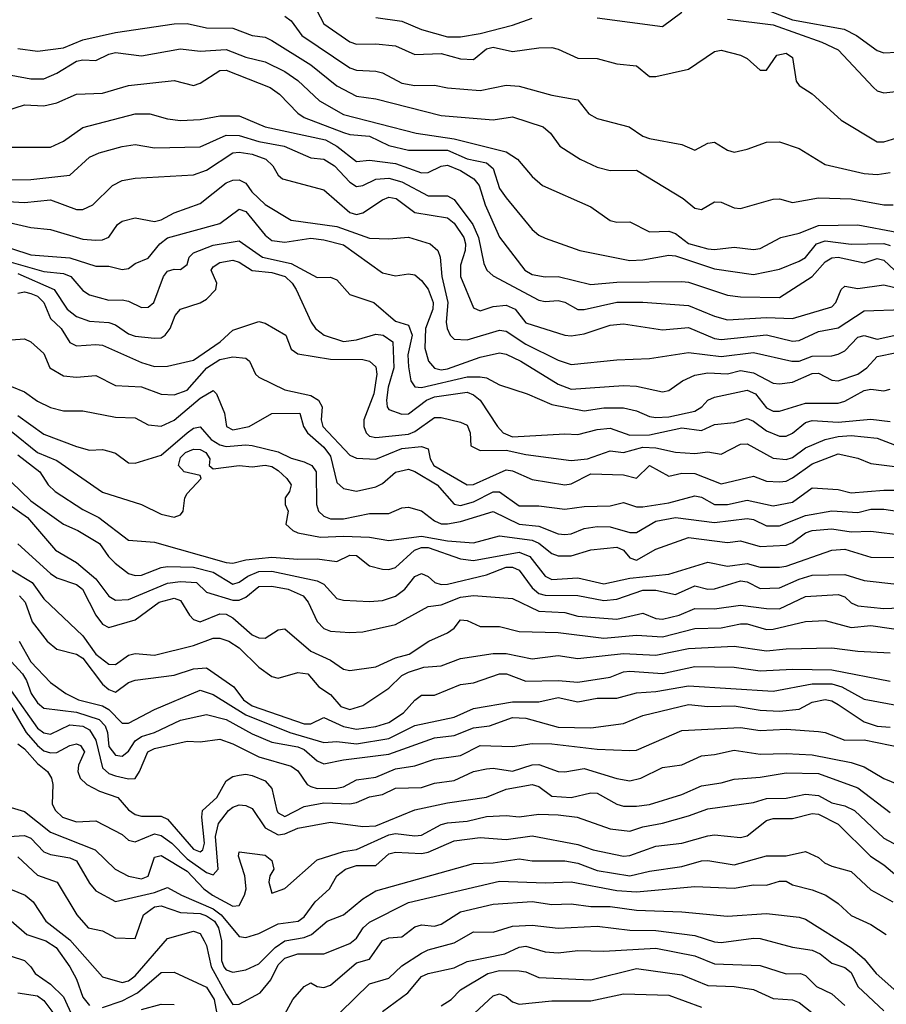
# Model space of a CAD drawing. Header units: metres. Extents: x -46681 to -43747, y -240911 to -237677.
# Tile 350 of 656: x -44454 to -44387, y -240508 to -240433. Entities that reach past the tile are written whole.
import ezdxf

# ---------------------------------------------------------------- set-up
doc = ezdxf.new("R2010")
doc.units = ezdxf.units.M
doc.layers.add('CONTOUR_INDEX', color=1, linetype='Continuous')
doc.layers.add('CONTOUR_INTER', color=3, linetype='Continuous')

msp = doc.modelspace()

# ---------------------------------------------------------------- linework, layer by layer
at = {"layer": 'CONTOUR_INDEX'}
for points, elevation in [([(-44433.595, -240432.523), (-44433.095, -240432.891), (-44432.294, -240434.02), (-44428.595, -240436.501), (-44428.095, -240436.687), (-44426.595, -240436.751), (-44426.095, -240436.886), (-44424.595, -240437.675), (-44423.595, -240437.858), (-44422.095, -240437.839), (-44421.095, -240438.036), (-44418.595, -240438.242), (-44416.595, -240437.829), (-44415.595, -240437.904), (-44413.095, -240438.597), (-44411.095, -240438.958), (-44410.238, -240440.02), (-44409.595, -240440.379), (-44407.138, -240441.02), (-44406.095, -240441.734), (-44405.595, -240441.911), (-44403.095, -240442.389), (-44402.095, -240442.825), (-44401.095, -240442.274), (-44400.595, -240442.216), (-44399.595, -240442.814), (-44399.095, -240442.963), (-44398.095, -240442.751), (-44396.595, -240442.208), (-44395.595, -240442.172), (-44394.095, -240442.686), (-44392.095, -240443.923), (-44389.095, -240444.621), (-44388.095, -240444.685), (-44387.095, -240444.535)], 80), ([(-44454.595, -240445.092), (-44453.095, -240445.06), (-44450.095, -240444.738), (-44448.595, -240443.366), (-44447.847, -240443.02), (-44446.095, -240442.541), (-44445.095, -240442.395), (-44443.595, -240442.628), (-44440.095, -240442.551), (-44438.095, -240441.671), (-44437.095, -240441.696), (-44435.595, -240442.162), (-44433.651, -240442.52), (-44431.595, -240443.396), (-44430.595, -240443.498), (-44429.77, -240444.02), (-44428.595, -240445.284), (-44428.095, -240445.615), (-44427.595, -240445.543), (-44426.595, -240445.053), (-44425.595, -240444.963), (-44424.595, -240445.252), (-44422.595, -240446.321), (-44421.095, -240446.331), (-44420.595, -240446.613), (-44419.165, -240448.52), (-44418.709, -240449.52), (-44418.32, -240451.52), (-44418.073, -240452.02), (-44417.595, -240452.477), (-44414.095, -240454.329), (-44413.595, -240454.433), (-44412.595, -240454.361), (-44412.095, -240454.49), (-44411.095, -240455.044), (-44410.595, -240455.059), (-44408.095, -240454.479), (-44406.095, -240454.488), (-44402.595, -240454.755), (-44400.595, -240455.568), (-44399.595, -240455.837), (-44396.595, -240455.659), (-44394.595, -240455.746), (-44391.595, -240454.841), (-44391.273, -240454.52), (-44390.864, -240453.52), (-44390.595, -240453.266), (-44389.595, -240453.427), (-44387.595, -240453.165), (-44386.095, -240453.504)], 85), ([(-44454.095, -240452.282), (-44451.315, -240453.52), (-44450.317, -240455.02), (-44449.595, -240455.585), (-44448.595, -240455.936), (-44447.095, -240456.041), (-44446.595, -240456.231), (-44445.595, -240456.924), (-44445.095, -240457.093), (-44443.595, -240457.257), (-44443.095, -240457.219), (-44442.774, -240457.02), (-44442.402, -240456.52), (-44442.017, -240455.52), (-44441.595, -240455.02), (-44440.095, -240454.534), (-44439.595, -240454.252), (-44438.883, -240453.52), (-44438.801, -240453.02), (-44439.255, -240452.02), (-44439.095, -240451.765), (-44438.595, -240451.431), (-44437.595, -240451.272), (-44437.095, -240451.421), (-44436.095, -240452.066), (-44434.595, -240452.217), (-44433.555, -240452.52), (-44433.034, -240453.02), (-44432.724, -240453.52), (-44431.572, -240456.02), (-44431.233, -240456.52), (-44430.565, -240457.02), (-44429.095, -240457.513), (-44428.095, -240457.381), (-44426.595, -240456.947), (-44426.033, -240457.02), (-44425.294, -240457.52), (-44425.224, -240459.52), (-44425.653, -240461.02), (-44425.772, -240462.02), (-44425.743, -240462.52), (-44425.595, -240462.718), (-44424.595, -240463.076), (-44424.095, -240463.049), (-44422.707, -240462.02), (-44422.095, -240461.761), (-44419.595, -240461.39), (-44419.095, -240461.595), (-44418.578, -240462.02), (-44417.27, -240464.02), (-44416.817, -240464.52), (-44416.095, -240464.822), (-44412.095, -240464.584), (-44411.095, -240464.638), (-44409.595, -240464.267), (-44408.595, -240464.156), (-44407.095, -240464.689), (-44405.595, -240464.664), (-44403.095, -240464.13), (-44401.595, -240464.34), (-44400.595, -240463.874), (-44399.095, -240463.734), (-44398.095, -240463.42), (-44397.595, -240463.632), (-44396.595, -240464.377), (-44395.595, -240464.77), (-44395.095, -240464.769), (-44394.595, -240464.538), (-44393.595, -240463.713), (-44393.095, -240463.575), (-44391.095, -240463.693), (-44388.595, -240463.474), (-44387.095, -240463.645)], 90), ([(-44454.595, -240464.388), (-44452.595, -240466.019), (-44451.095, -240466.631), (-44447.595, -240469.077), (-44444.595, -240470.021), (-44443.095, -240470.771), (-44442.095, -240470.991), (-44441.595, -240470.822), (-44441.398, -240470.52), (-44441.268, -240469.52), (-44441.095, -240469.184), (-44440.018, -240468.02), (-44440.095, -240467.79), (-44441.315, -240467.52), (-44441.751, -240467.02), (-44441.595, -240466.416), (-44441.217, -240466.02), (-44440.595, -240465.763), (-44440.095, -240465.791), (-44439.65, -240466.02), (-44439.351, -240466.52), (-44439.412, -240467.02), (-44439.095, -240467.28), (-44437.095, -240467.021), (-44436.095, -240467.121), (-44435.095, -240466.992), (-44434.595, -240467.107), (-44434.095, -240467.406), (-44433.429, -240468.02), (-44433.109, -240468.52), (-44433.226, -240469.02), (-44433.556, -240469.52), (-44433.556, -240470.02), (-44433.339, -240470.52), (-44433.506, -240471.52), (-44432.981, -240472.02), (-44432.595, -240472.205), (-44430.847, -240472.52), (-44429.095, -240472.445), (-44427.095, -240472.531), (-44425.595, -240472.783), (-44423.095, -240472.452), (-44421.095, -240472.806), (-44419.095, -240472.956), (-44417.095, -240472.427), (-44414.595, -240472.758), (-44414.095, -240472.989), (-44413.095, -240473.771), (-44412.595, -240473.952), (-44411.595, -240473.959), (-44410.095, -240473.507), (-44408.095, -240473.284), (-44407.595, -240473.517), (-44407.095, -240474.115), (-44406.595, -240474.29), (-44405.095, -240473.441), (-44402.595, -240472.556), (-44399.595, -240472.939), (-44398.595, -240472.821), (-44397.095, -240473.246), (-44395.095, -240473.137), (-44394.595, -240472.928), (-44393.595, -240472.188), (-44393.095, -240472.026), (-44391.595, -240471.877), (-44390.095, -240472.109), (-44388.595, -240472.065), (-44386.095, -240472.363)], 95), ([(-44454.595, -240475.034), (-44452.993, -240476.02), (-44452.095, -240477.272), (-44449.095, -240480.102), (-44448.095, -240481.517), (-44447.095, -240482.275), (-44446.595, -240482.304), (-44445.595, -240481.598), (-44445.095, -240481.469), (-44443.595, -240481.586), (-44440.595, -240480.852), (-44439.095, -240480.282), (-44438.595, -240480.28), (-44437.899, -240480.52), (-44437.102, -240481.02), (-44435.595, -240482.518), (-44434.595, -240483.223), (-44434.095, -240483.344), (-44432.595, -240482.927), (-44431.82, -240483.02), (-44430.972, -240484.02), (-44430.095, -240484.613), (-44429.285, -240485.52), (-44428.595, -240485.755), (-44427.595, -240485.452), (-44425.595, -240484.119), (-44424.595, -240483.145), (-44424.095, -240482.905), (-44422.929, -240482.52), (-44421.595, -240482.398), (-44420.095, -240481.833), (-44417.595, -240481.447), (-44416.595, -240481.453), (-44414.595, -240481.868), (-44412.595, -240481.623), (-44411.095, -240481.843), (-44407.595, -240481.461), (-44405.095, -240481.583), (-44402.595, -240481.082), (-44399.095, -240480.893), (-44396.595, -240481.254), (-44395.095, -240481.094), (-44391.595, -240481.036), (-44389.595, -240481.288), (-44387.095, -240481.417)], 100), ([(-44454.643, -240485.52), (-44453.451, -240487.52), (-44452.595, -240488.525), (-44452.095, -240488.925), (-44451.595, -240489.078), (-44451.095, -240489.052), (-44450.091, -240488.52), (-44449.595, -240488.397), (-44449.291, -240488.52), (-44448.977, -240489.02), (-44449.432, -240490.02), (-44449.487, -240490.52), (-44449.306, -240491.02), (-44448.803, -240491.52), (-44447.824, -240492.02), (-44446.416, -240492.52), (-44445.595, -240493.453), (-44445.095, -240493.816), (-44444.595, -240493.942), (-44443.095, -240493.939), (-44442.595, -240494.168), (-44440.595, -240496.474), (-44440.095, -240496.685), (-44439.891, -240496.52), (-44439.756, -240496.02), (-44439.968, -240494.02), (-44439.92, -240493.52), (-44438.81, -240492.52), (-44438.095, -240491.228), (-44437.595, -240490.902), (-44437.095, -240490.79), (-44436.595, -240490.728), (-44436.095, -240490.836), (-44435.095, -240491.223), (-44434.595, -240491.829), (-44434.199, -240493.52), (-44434.095, -240493.703), (-44433.595, -240493.965), (-44432.095, -240493.213), (-44430.595, -240492.936), (-44428.595, -240492.998), (-44428.095, -240492.9), (-44427.095, -240492.451), (-44426.095, -240492.285), (-44425.095, -240491.795), (-44423.095, -240491.747), (-44422.095, -240491.413), (-44420.595, -240491.214), (-44419.095, -240490.52), (-44418.095, -240490.314), (-44417.595, -240490.271), (-44416.095, -240490.498), (-44414.595, -240489.996), (-44414.095, -240489.972), (-44412.595, -240490.507), (-44412.095, -240490.546), (-44410.595, -240490.281), (-44408.095, -240491.066), (-44407.095, -240491.225), (-44406.247, -240491.02), (-44404.595, -240490.218), (-44403.095, -240490.009), (-44401.595, -240489.316), (-44400.595, -240489.225), (-44399.095, -240488.877), (-44397.095, -240489.193), (-44395.095, -240489.135), (-44393.095, -240489.236), (-44390.095, -240489.825), (-44389.095, -240490.156), (-44387.595, -240491.056), (-44386.467, -240491.52)], 105), ([(-44455.095, -240499.366), (-44453.524, -240500.02), (-44452.928, -240500.52), (-44451.956, -240502.02), (-44450.095, -240503.452), (-44447.595, -240506.287), (-44446.095, -240506.724), (-44445.595, -240506.597), (-44445.095, -240506.216), (-44442.595, -240503.326), (-44440.595, -240502.772), (-44440.095, -240502.954), (-44439.777, -240503.52), (-44439.595, -240503.879), (-44439.259, -240505.52), (-44438.095, -240507.6), (-44437.595, -240508.393), (-44437.095, -240508.375), (-44435.493, -240507.52), (-44434.661, -240506.52), (-44434.095, -240505.356), (-44433.595, -240504.84), (-44432.595, -240504.523), (-44430.599, -240504.52), (-44428.595, -240503.715), (-44428.095, -240503.314), (-44427.572, -240502.52), (-44427.095, -240502.084), (-44424.095, -240500.585), (-44417.095, -240498.925), (-44413.595, -240499.071), (-44411.595, -240498.996), (-44408.095, -240499.666), (-44406.595, -240499.754), (-44402.095, -240499.341), (-44399.095, -240499.478), (-44397.595, -240499.22), (-44396.595, -240499.252), (-44395.595, -240498.948), (-44395.095, -240498.945), (-44394.595, -240499.227), (-44393.095, -240499.595), (-44392.048, -240500.02), (-44391.095, -240500.647), (-44390.095, -240501.571), (-44388.595, -240502.269), (-44387.399, -240503.02)], 110), ([(-44420.095, -240510.076), (-44417.595, -240507.742), (-44417.095, -240507.59), (-44416.595, -240507.78), (-44416.095, -240508.209), (-44415.595, -240508.376), (-44413.095, -240508.128), (-44410.095, -240508.13), (-44407.595, -240507.574), (-44404.095, -240507.698), (-44401.595, -240508.615)], 115)]:
    msp.add_lwpolyline(points, dxfattribs=dict(at, elevation=elevation))
at = {"layer": 'CONTOUR_INTER'}
for points, elevation in [([(-44431.45, -240431.52), (-44430.595, -240433.132), (-44428.595, -240434.501), (-44428.095, -240434.686), (-44426.595, -240434.648), (-44425.095, -240434.803), (-44423.595, -240435.485), (-44421.595, -240435.409), (-44420.095, -240435.795), (-44419.095, -240435.855), (-44418.095, -240435.044), (-44417.595, -240434.916), (-44416.095, -240435.25), (-44414.095, -240434.955), (-44413.095, -240434.941), (-44412.595, -240435.059), (-44411.095, -240435.762), (-44409.595, -240435.781), (-44408.095, -240436.195), (-44406.595, -240436.339), (-44405.595, -240437.157), (-44405.095, -240437.173), (-44402.595, -240436.603), (-44400.595, -240435.235), (-44400.095, -240435.131), (-44398.595, -240435.527), (-44398.095, -240435.79), (-44397.095, -240436.678), (-44396.595, -240436.686), (-44395.805, -240435.52), (-44395.095, -240435.371), (-44394.595, -240435.692), (-44394.327, -240437.52), (-44394.095, -240437.848), (-44393.095, -240438.493), (-44390.858, -240440.52), (-44388.095, -240442.171), (-44387.595, -240442.19), (-44386.595, -240441.871)], 79), ([(-44397.595, -240431.662), (-44394.595, -240432.815), (-44390.64, -240433.52), (-44389.694, -240434.02), (-44388.095, -240435.164), (-44387.595, -240435.343), (-44386.595, -240435.296)], 77), ([(-44409.595, -240432.648), (-44404.595, -240433.321), (-44403.095, -240432.224)], 78), ([(-44454.095, -240435.014), (-44452.595, -240435.209), (-44450.595, -240434.95), (-44449.095, -240434.35), (-44446.595, -240433.773), (-44442.095, -240433.126), (-44441.095, -240433.106), (-44439.595, -240433.428), (-44437.595, -240433.446), (-44436.095, -240434.006), (-44435.095, -240434.15), (-44434.595, -240434.406), (-44431.595, -240436.255), (-44429.595, -240437.89), (-44428.095, -240438.665), (-44426.595, -240438.881), (-44421.595, -240440.155), (-44417.595, -240440.482), (-44416.095, -240440.252), (-44413.76, -240441.02), (-44413.176, -240441.52), (-44412.474, -240442.52), (-44410.905, -240443.52), (-44409.595, -240444.131), (-44408.595, -240444.389), (-44406.595, -240444.347), (-44402.988, -240446.52), (-44402.095, -240447.274), (-44401.595, -240447.384), (-44400.595, -240446.786), (-44400.095, -240446.799), (-44399.095, -240447.235), (-44398.595, -240447.288), (-44396.095, -240446.578), (-44395.595, -240446.543), (-44394.595, -240446.841), (-44392.595, -240446.469), (-44390.095, -240446.554), (-44387.595, -240447.026), (-44386.884, -240447.02)], 81), ([(-44426.595, -240432.643), (-44424.595, -240432.909), (-44423.095, -240433.562), (-44421.095, -240434.116), (-44420.095, -240434.121), (-44418.595, -240433.864), (-44416.095, -240433.218), (-44414.595, -240432.686)], 78), ([(-44399.595, -240432.754), (-44396.095, -240433.202), (-44392.35, -240434.52), (-44391.095, -240435.118), (-44388.396, -240438.02), (-44388.095, -240438.275), (-44387.595, -240438.419), (-44384.595, -240438.09)], 78), ([(-44454.595, -240437.057), (-44453.095, -240437.351), (-44452.095, -240437.331), (-44451.095, -240436.914), (-44449.595, -240435.986), (-44449.095, -240435.874), (-44448.095, -240435.928), (-44447.095, -240435.439), (-44446.595, -240435.333), (-44444.595, -240435.574), (-44441.595, -240435.038), (-44440.095, -240435.22), (-44438.095, -240435.092), (-44436.595, -240435.682), (-44435.095, -240436.046), (-44433.595, -240436.784), (-44432.595, -240437.481), (-44430.921, -240439.02), (-44429.095, -240440.09), (-44423.504, -240441.52), (-44420.595, -240441.958), (-44416.595, -240442.954), (-44415.729, -240443.52), (-44414.595, -240444.85), (-44413.795, -240445.52), (-44410.095, -240447.161), (-44408.595, -240448.223), (-44408.095, -240448.356), (-44407.095, -240448.316), (-44405.595, -240449.083), (-44404.095, -240449.031), (-44403.595, -240449.207), (-44402.595, -240449.971), (-44401.095, -240450.399), (-44400.595, -240450.449), (-44399.095, -240450.275), (-44397.595, -240450.453), (-44397.095, -240450.366), (-44395.5, -240449.52), (-44394.095, -240449.194), (-44392.595, -240448.6), (-44389.595, -240448.561), (-44386.595, -240449.104)], 82), ([(-44455.095, -240439.818), (-44453.595, -240439.347), (-44452.095, -240439.413), (-44451.095, -240439.177), (-44449.595, -240438.511), (-44447.595, -240438.448), (-44445.595, -240437.841), (-44442.095, -240437.478), (-44440.595, -240437.855), (-44440.095, -240437.664), (-44438.595, -240436.715), (-44438.095, -240436.667), (-44434.722, -240438.02), (-44433.994, -240438.52), (-44432.595, -240439.979), (-44432.095, -240440.316), (-44429.095, -240441.453), (-44428.595, -240441.619), (-44427.095, -240441.752), (-44425.595, -240442.449), (-44424.095, -240442.814), (-44421.095, -240442.817), (-44419.595, -240443.483), (-44418.095, -240443.786), (-44417.595, -240444.224), (-44417.095, -240445.752), (-44416.595, -240446.48), (-44414.595, -240448.907), (-44414.095, -240449.345), (-44413.595, -240449.566), (-44410.945, -240450.52), (-44407.095, -240451.276), (-44406.095, -240451.232), (-44404.095, -240450.891), (-44403.595, -240450.935), (-44400.595, -240451.919), (-44397.595, -240452.365), (-44395.595, -240451.943), (-44394.095, -240451.35), (-44393.595, -240451.053), (-44392.755, -240450.02), (-44392.095, -240449.773), (-44390.095, -240450.043), (-44387.595, -240449.994), (-44387.095, -240450.143)], 83), ([(-44455.095, -240442.586), (-44451.595, -240442.577), (-44450.595, -240442.137), (-44449.095, -240441.077), (-44445.095, -240440.04), (-44443.96, -240440.02), (-44442.595, -240440.421), (-44441.595, -240440.546), (-44440.095, -240440.471), (-44438.595, -240440.185), (-44437.095, -240440.184), (-44435.102, -240441.02), (-44430.465, -240442.02), (-44429.587, -240442.52), (-44428.095, -240443.687), (-44427.095, -240443.588), (-44425.095, -240443.839), (-44423.095, -240444.555), (-44422.595, -240444.539), (-44421.595, -240444.047), (-44421.095, -240443.977), (-44420.095, -240444.371), (-44419.08, -240445.02), (-44418.671, -240445.52), (-44418.201, -240447.02), (-44417.095, -240449.504), (-44415.151, -240452.02), (-44414.595, -240452.364), (-44413.595, -240452.546), (-44412.595, -240452.51), (-44410.095, -240453.123), (-44408.095, -240452.947), (-44403.095, -240452.895), (-44402.595, -240452.955), (-44399.595, -240453.959), (-44398.595, -240454.085), (-44395.595, -240454.123), (-44393.097, -240452.52), (-44392.095, -240451.393), (-44391.595, -240451.089), (-44391.095, -240451.035), (-44389.095, -240451.457), (-44388.095, -240451.145), (-44387.595, -240451.27), (-44386.781, -240452.02)], 84), ([(-44456.595, -240446.648), (-44453.595, -240446.837), (-44451.595, -240446.643), (-44449.595, -240447.382), (-44449.095, -240447.371), (-44448.343, -240447.02), (-44446.832, -240445.52), (-44446.095, -240445.159), (-44445.095, -240444.971), (-44440.595, -240444.709), (-44439.595, -240444.347), (-44437.595, -240443.032), (-44437.095, -240442.975), (-44436.095, -240443.118), (-44435.045, -240443.52), (-44434.501, -240444.02), (-44434.095, -240444.738), (-44433.765, -240445.02), (-44430.595, -240445.875), (-44428.595, -240447.604), (-44428.095, -240447.759), (-44427.595, -240447.635), (-44426.095, -240446.621), (-44425.595, -240446.432), (-44425.037, -240446.52), (-44423.595, -240447.613), (-44421.095, -240448.011), (-44420.595, -240448.413), (-44419.851, -240449.52), (-44419.712, -240450.02), (-44419.74, -240450.52), (-44420.095, -240451.635), (-44420.105, -240452.52), (-44419.095, -240454.921), (-44418.595, -240455.161), (-44417.595, -240454.825), (-44416.595, -240454.722), (-44415.89, -240455.02), (-44415.095, -240456.071), (-44412.095, -240457.01), (-44411.595, -240457.068), (-44410.595, -240456.924), (-44408.595, -240456.241), (-44407.595, -240456.142), (-44404.595, -240456.612), (-44402.595, -240456.442), (-44400.595, -240457.275), (-44400.095, -240457.363), (-44396.595, -240456.986), (-44394.595, -240457.486), (-44394.095, -240457.423), (-44392.595, -240456.747), (-44391.095, -240456.461), (-44389.095, -240455.148), (-44386.095, -240455.052)], 86), ([(-44455.095, -240448.29), (-44453.095, -240448.758), (-44451.595, -240448.903), (-44449.095, -240449.656), (-44448.095, -240449.73), (-44447.595, -240449.704), (-44447.095, -240449.488), (-44446.431, -240448.52), (-44446.095, -240448.263), (-44445.095, -240448.018), (-44443.595, -240448.29), (-44443.095, -240448.166), (-44442.095, -240447.636), (-44440.095, -240446.917), (-44438.095, -240445.315), (-44437.595, -240445.119), (-44437.095, -240445.093), (-44436.595, -240445.343), (-44436.125, -240446.02), (-44435.095, -240446.99), (-44433.095, -240448.194), (-44429.595, -240448.68), (-44427.095, -240449.563), (-44425.595, -240449.625), (-44424.095, -240449.493), (-44422.428, -240450.02), (-44421.83, -240450.52), (-44421.655, -240451.02), (-44421.523, -240452.52), (-44421.061, -240454.52), (-44421.201, -240456.02), (-44421.123, -240456.52), (-44420.896, -240457.02), (-44420.595, -240457.335), (-44419.595, -240457.37), (-44417.095, -240456.635), (-44416.595, -240456.726), (-44415.095, -240457.709), (-44412.595, -240458.929), (-44411.595, -240459.262), (-44408.095, -240458.905), (-44405.595, -240458.819), (-44402.595, -240458.344), (-44400.095, -240458.666), (-44397.595, -240458.348), (-44394.654, -240459.02), (-44394.095, -240459.004), (-44393.095, -240458.633), (-44391.595, -240458.613), (-44391.095, -240458.491), (-44390.595, -240458.22), (-44389.595, -240457.174), (-44389.095, -240457.05), (-44388.095, -240457.335), (-44386.595, -240457.001)], 87), ([(-44456.095, -240449.869), (-44453.095, -240450.855), (-44450.095, -240451.095), (-44448.095, -240451.736), (-44447.095, -240451.73), (-44446.095, -240451.988), (-44445.595, -240451.904), (-44445.095, -240451.531), (-44444.095, -240451.109), (-44443.2, -240450.02), (-44442.595, -240449.538), (-44438.595, -240448.441), (-44437.095, -240447.353), (-44436.595, -240447.524), (-44435.095, -240449.352), (-44434.595, -240449.745), (-44433.595, -240449.885), (-44431.595, -240449.567), (-44430.595, -240449.709), (-44429.095, -240450.094), (-44426.095, -240452.233), (-44425.095, -240452.477), (-44424.095, -240452.319), (-44423.595, -240452.395), (-44423.095, -240452.826), (-44422.595, -240453.498), (-44422.193, -240454.52), (-44422.214, -240455.02), (-44422.779, -240456.52), (-44422.829, -240458.02), (-44422.555, -240459.02), (-44422.095, -240459.557), (-44421.595, -240459.671), (-44421.095, -240459.612), (-44418.595, -240458.702), (-44417.095, -240458.372), (-44416.595, -240458.483), (-44415.469, -240459.02), (-44412.595, -240460.776), (-44411.595, -240461.172), (-44407.595, -240460.883), (-44406.595, -240460.948), (-44404.595, -240461.379), (-44404.095, -240461.277), (-44403.047, -240460.52), (-44402.095, -240460.086), (-44401.095, -240459.925), (-44399.595, -240459.998), (-44398.595, -240459.741), (-44397.595, -240459.91), (-44396.095, -240460.696), (-44395.595, -240460.768), (-44394.595, -240460.627), (-44393.095, -240459.957), (-44392.595, -240459.944), (-44391.595, -240460.471), (-44391.095, -240460.533), (-44389.591, -240460.02), (-44388.902, -240459.52), (-44388.095, -240458.669), (-44386.595, -240458.345)], 88), ([(-44454.595, -240451.415), (-44452.095, -240452.129), (-44450.595, -240452.297), (-44450.013, -240452.52), (-44449.095, -240453.6), (-44448.595, -240453.914), (-44447.095, -240454.333), (-44446.095, -240454.301), (-44445.595, -240454.414), (-44444.595, -240454.892), (-44444.095, -240454.868), (-44443.64, -240454.52), (-44442.914, -240452.52), (-44442.595, -240452.119), (-44442.095, -240451.953), (-44441.595, -240451.972), (-44441.095, -240451.606), (-44440.926, -240451.02), (-44440.595, -240450.705), (-44439.095, -240450.105), (-44437.095, -240449.77), (-44435.298, -240451.02), (-44433.095, -240451.512), (-44431.095, -240452.591), (-44430.095, -240452.578), (-44429.595, -240452.761), (-44428.595, -240453.895), (-44426.751, -240454.52), (-44425.095, -240455.95), (-44424.095, -240456.259), (-44423.811, -240457.02), (-44424.135, -240458.52), (-44424.095, -240459.456), (-44423.923, -240460.52), (-44423.595, -240460.995), (-44423.095, -240461.04), (-44419.595, -240460.221), (-44418.595, -240460.217), (-44418.095, -240460.295), (-44417.095, -240460.831), (-44414.974, -240461.52), (-44413.095, -240462.346), (-44410.595, -240462.834), (-44409.095, -240462.609), (-44407.595, -240462.588), (-44406.595, -240462.82), (-44405.595, -240463.261), (-44405.095, -240463.351), (-44404.095, -240463.279), (-44402.095, -240462.861), (-44401.56, -240462.52), (-44401.095, -240462.018), (-44400.595, -240461.788), (-44398.095, -240461.242), (-44397.448, -240461.52), (-44396.595, -240462.605), (-44396.095, -240462.85), (-44395.595, -240462.849), (-44393.595, -240462.241), (-44391.095, -240462.233), (-44390.595, -240462.098), (-44389.095, -240461.263), (-44388.595, -240461.165), (-44387.595, -240461.296), (-44387.095, -240461.173)], 89), ([(-44454.095, -240453.795), (-44453.595, -240453.705), (-44453.095, -240453.814), (-44452.586, -240454.02), (-44452.095, -240454.515), (-44451.595, -240455.748), (-44450.759, -240456.52), (-44450.095, -240457.586), (-44449.595, -240457.848), (-44448.095, -240457.726), (-44447.595, -240457.797), (-44444.595, -240459.13), (-44443.595, -240459.419), (-44442.595, -240459.397), (-44440.595, -240458.934), (-44438.566, -240457.52), (-44437.595, -240456.638), (-44435.595, -240455.973), (-44435.095, -240456.102), (-44433.502, -240457.02), (-44433.095, -240458.098), (-44432.595, -240458.448), (-44430.095, -240458.854), (-44427.595, -240458.897), (-44427.095, -240459.029), (-44426.595, -240459.442), (-44426.536, -240460.02), (-44426.746, -240461.52), (-44427.528, -240463.52), (-44427.522, -240464.02), (-44427.339, -240464.52), (-44427.095, -240464.762), (-44426.595, -240464.877), (-44424.095, -240464.609), (-44423.595, -240464.412), (-44422.095, -240463.329), (-44421.595, -240463.336), (-44420.095, -240463.689), (-44419.595, -240463.918), (-44419.348, -240464.52), (-44419.317, -240465.52), (-44418.595, -240465.885), (-44416.595, -240465.853), (-44415.095, -240466.18), (-44411.595, -240466.648), (-44410.351, -240466.52), (-44408.595, -240465.906), (-44407.595, -240466.022), (-44406.095, -240465.631), (-44405.095, -240465.681), (-44403.595, -240465.997), (-44402.095, -240466.103), (-44401.095, -240465.985), (-44400.095, -240466.167), (-44398.595, -240465.396), (-44398.095, -240465.363), (-44396.095, -240466.467), (-44395.095, -240466.564), (-44394.595, -240466.414), (-44393.595, -240465.667), (-44392.09, -240465.02), (-44391.095, -240464.788), (-44390.095, -240464.727), (-44388.095, -240464.94), (-44386.095, -240465.683)], 91), ([(-44454.595, -240457.368), (-44453.595, -240457.306), (-44453.095, -240457.521), (-44452.095, -240458.416), (-44451.639, -240459.52), (-44450.595, -240460.155), (-44449.595, -240460.235), (-44448.095, -240460.126), (-44446.595, -240460.873), (-44444.595, -240460.989), (-44443.095, -240461.54), (-44442.095, -240461.6), (-44441.095, -240461.239), (-44439.569, -240459.52), (-44438.595, -240458.884), (-44437.595, -240458.686), (-44436.595, -240458.796), (-44436.305, -240459.02), (-44435.852, -240460.02), (-44435.595, -240460.244), (-44433.595, -240461.213), (-44431.595, -240461.647), (-44431.006, -240462.02), (-44430.726, -240462.52), (-44430.789, -240463.52), (-44430.66, -240464.02), (-44428.595, -240466.232), (-44428.095, -240466.457), (-44426.595, -240466.53), (-44424.595, -240465.725), (-44423.095, -240465.567), (-44422.595, -240465.753), (-44422.423, -240466.52), (-44422.156, -240467.02), (-44419.595, -240468.502), (-44419.095, -240468.475), (-44416.595, -240467.36), (-44416.095, -240467.439), (-44414.595, -240468.105), (-44412.095, -240468.499), (-44411.595, -240468.425), (-44410.095, -240467.671), (-44407.595, -240467.738), (-44406.595, -240467.994), (-44405.595, -240467.019), (-44404.095, -240467.838), (-44403.095, -240467.623), (-44402.095, -240467.653), (-44400.095, -240468.428), (-44397.595, -240467.85), (-44396.595, -240468.239), (-44395.595, -240468.285), (-44395.095, -240468.218), (-44394.595, -240467.977), (-44393.095, -240466.904), (-44391.095, -240466.136), (-44389.595, -240466.468), (-44388.595, -240466.867), (-44385.095, -240467.305)], 92), ([(-44456.595, -240460.134), (-44453.595, -240461.359), (-44452.595, -240462.094), (-44451.595, -240462.58), (-44450.595, -240462.817), (-44449.095, -240462.842), (-44446.595, -240463.312), (-44445.095, -240463.368), (-44444.095, -240463.895), (-44443.095, -240464.002), (-44442.095, -240463.552), (-44440.095, -240461.861), (-44439.095, -240461.267), (-44438.833, -240461.52), (-44438.214, -240463.02), (-44438.075, -240464.02), (-44437.595, -240464.298), (-44436.337, -240464.02), (-44434.595, -240463.037), (-44432.428, -240463.02), (-44432.154, -240464.02), (-44431.852, -240464.52), (-44430.595, -240465.623), (-44430.095, -240466.314), (-44429.595, -240468.321), (-44429.095, -240468.78), (-44428.095, -240468.992), (-44426.595, -240468.665), (-44426.095, -240468.418), (-44425.095, -240467.527), (-44424.095, -240467.308), (-44423.595, -240467.479), (-44421.896, -240468.52), (-44420.595, -240469.996), (-44420.095, -240470.092), (-44419.095, -240469.822), (-44417.595, -240469.049), (-44417.095, -240469.059), (-44415.595, -240470.125), (-44414.095, -240470.128), (-44412.095, -240470.388), (-44410.595, -240470.168), (-44408.595, -240470.128), (-44407.595, -240469.877), (-44406.595, -240470.191), (-44406.095, -240470.208), (-44404.095, -240469.882), (-44402.095, -240469.343), (-44401.595, -240469.459), (-44400.595, -240470.03), (-44399.595, -240470.017), (-44398.095, -240469.691), (-44396.095, -240470.119), (-44394.595, -240469.852), (-44393.095, -240468.742), (-44391.095, -240468.868), (-44390.095, -240469.137), (-44387.595, -240468.916), (-44386.095, -240468.927)], 93), ([(-44454.095, -240463.186), (-44452.095, -240464.625), (-44449.595, -240465.558), (-44448.595, -240465.838), (-44447.595, -240465.805), (-44447.095, -240465.919), (-44446.595, -240466.092), (-44445.595, -240466.825), (-44445.095, -240466.856), (-44443.095, -240466.225), (-44441.095, -240464.518), (-44440.595, -240464.165), (-44440.095, -240464.066), (-44439.238, -240465.02), (-44438.595, -240465.448), (-44438.095, -240465.572), (-44436.595, -240465.433), (-44436.095, -240465.498), (-44434.095, -240465.972), (-44433.095, -240466.453), (-44432.095, -240466.736), (-44431.53, -240467.02), (-44431.195, -240467.52), (-44431.151, -240470.02), (-44430.994, -240470.52), (-44430.595, -240470.911), (-44430.095, -240471.113), (-44429.095, -240471.133), (-44427.095, -240470.699), (-44425.595, -240470.717), (-44424.595, -240470.264), (-44424.095, -240470.224), (-44423.095, -240470.502), (-44422.095, -240471.282), (-44421.595, -240471.497), (-44421.095, -240471.508), (-44420.095, -240471.321), (-44417.595, -240470.548), (-44415.595, -240471.53), (-44414.095, -240471.676), (-44412.595, -240472.284), (-44412.095, -240472.32), (-44411.595, -240472.262), (-44410.595, -240471.869), (-44409.595, -240471.712), (-44408.595, -240471.746), (-44407.095, -240472.169), (-44406.595, -240472.173), (-44405.095, -240471.301), (-44403.595, -240471.021), (-44400.595, -240471.406), (-44398.095, -240471.084), (-44397.595, -240471.176), (-44396.595, -240471.651), (-44395.595, -240471.659), (-44393.595, -240470.856), (-44391.595, -240470.495), (-44389.595, -240470.623), (-44388.595, -240470.391), (-44387.595, -240470.369), (-44386.561, -240470.52)], 94), ([(-44454.095, -240466.207), (-44452.406, -240467.52), (-44451.768, -240468.52), (-44451.232, -240469.02), (-44449.095, -240470.394), (-44447.865, -240471.02), (-44445.595, -240472.76), (-44443.595, -240472.911), (-44438.095, -240474.466), (-44437.595, -240474.518), (-44436.595, -240474.264), (-44434.595, -240474.063), (-44432.595, -240474.22), (-44431.095, -240474.184), (-44429.595, -240474.394), (-44428.595, -240473.914), (-44428.095, -240473.928), (-44427.095, -240474.731), (-44426.095, -240474.99), (-44425.595, -240475.003), (-44425.095, -240474.848), (-44423.625, -240473.52), (-44423.095, -240473.316), (-44422.595, -240473.314), (-44420.095, -240474.185), (-44419.095, -240474.318), (-44415.595, -240473.692), (-44414.788, -240474.02), (-44413.595, -240475.514), (-44413.095, -240475.768), (-44411.095, -240475.643), (-44409.095, -240476.106), (-44407.095, -240475.673), (-44404.095, -240475.378), (-44401.095, -240474.449), (-44399.595, -240474.765), (-44398.095, -240474.556), (-44397.095, -240474.83), (-44395.595, -240474.838), (-44395.095, -240474.763), (-44391.595, -240473.514), (-44390.595, -240473.446), (-44388.595, -240474.066), (-44386.595, -240474.097)], 96), ([(-44454.595, -240468.283), (-44453.095, -240469.733), (-44450.595, -240471.543), (-44449.493, -240472.02), (-44447.821, -240473.02), (-44447.141, -240474.02), (-44446.613, -240474.52), (-44445.595, -240475.309), (-44445.095, -240475.483), (-44444.595, -240475.444), (-44443.095, -240474.854), (-44442.595, -240474.775), (-44440.595, -240474.833), (-44439.095, -240475.208), (-44437.595, -240476.13), (-44437.095, -240475.99), (-44436.427, -240475.52), (-44435.595, -240475.176), (-44434.595, -240475.131), (-44431.095, -240475.874), (-44430.595, -240476.131), (-44429.595, -240477.234), (-44429.095, -240477.366), (-44427.095, -240477.478), (-44426.095, -240477.389), (-44425.095, -240477.059), (-44424.382, -240476.52), (-44423.595, -240475.553), (-44423.095, -240475.327), (-44422.595, -240475.559), (-44422.079, -240476.02), (-44421.595, -240476.156), (-44421.095, -240476.132), (-44418.095, -240475.421), (-44416.595, -240474.834), (-44416.095, -240474.841), (-44415.595, -240475.067), (-44414.595, -240476.428), (-44414.095, -240476.842), (-44413.595, -240476.992), (-44411.095, -240476.997), (-44409.095, -240477.403), (-44408.095, -240477.285), (-44406.095, -240476.592), (-44405.095, -240476.604), (-44403.595, -240476.939), (-44402.095, -240476.256), (-44401.095, -240476.512), (-44400.595, -240476.487), (-44398.595, -240475.891), (-44398.095, -240475.965), (-44397.095, -240476.479), (-44395.595, -240476.419), (-44394.095, -240475.742), (-44393.095, -240475.446), (-44390.595, -240475.383), (-44389.095, -240475.864), (-44386.595, -240476.133)], 97), ([(-44454.758, -240470.02), (-44453.348, -240471.02), (-44451.2, -240473.52), (-44449.595, -240474.464), (-44448.095, -240475.718), (-44447.095, -240477.069), (-44446.595, -240477.369), (-44445.595, -240477.307), (-44442.595, -240476.064), (-44441.595, -240475.919), (-44440.38, -240476.02), (-44439.595, -240476.75), (-44437.595, -240477.37), (-44437.095, -240477.358), (-44436.595, -240477.136), (-44435.595, -240476.315), (-44434.595, -240476.278), (-44433.328, -240476.52), (-44432.173, -240477.02), (-44431.801, -240477.52), (-44431.095, -240478.995), (-44430.595, -240479.544), (-44430.095, -240479.743), (-44428.595, -240479.845), (-44427.595, -240479.784), (-44425.095, -240479.224), (-44422.595, -240477.853), (-44421.595, -240477.732), (-44420.095, -240477.124), (-44419.095, -240477.005), (-44416.095, -240477.245), (-44414.095, -240478.209), (-44412.095, -240478.302), (-44411.095, -240478.592), (-44408.095, -240478.822), (-44406.095, -240478.368), (-44405.095, -240478.778), (-44404.595, -240478.827), (-44403.297, -240478.52), (-44402.095, -240478), (-44400.595, -240478.038), (-44398.595, -240477.739), (-44396.595, -240478.013), (-44395.595, -240478.018), (-44393.595, -240477.074), (-44391.095, -240476.926), (-44390.595, -240477.116), (-44390.095, -240477.566), (-44389.595, -240477.798), (-44387.595, -240478.015), (-44385.095, -240477.9)], 98), ([(-44454.095, -240473.045), (-44451.595, -240475.305), (-44451.095, -240475.644), (-44449.595, -240476.159), (-44449.124, -240476.52), (-44448.108, -240478.52), (-44447.595, -240479.198), (-44447.095, -240479.474), (-44445.095, -240478.885), (-44443.232, -240477.52), (-44442.095, -240477.199), (-44441.595, -240477.38), (-44440.922, -240478.52), (-44440.595, -240478.86), (-44440.095, -240479.018), (-44438.595, -240478.418), (-44438.095, -240478.446), (-44437.595, -240478.728), (-44436.109, -240480.02), (-44435.595, -240480.254), (-44435.095, -240480.293), (-44434.095, -240479.649), (-44433.595, -240479.553), (-44431.595, -240481.276), (-44430.095, -240481.979), (-44429.095, -240482.657), (-44428.595, -240482.757), (-44426.595, -240482.471), (-44425.095, -240481.786), (-44424.031, -240481.52), (-44422.523, -240480.52), (-44421.095, -240479.87), (-44420.598, -240479.52), (-44420.095, -240478.864), (-44419.595, -240478.928), (-44418.595, -240479.381), (-44417.095, -240479.383), (-44415.595, -240479.773), (-44412.595, -240479.851), (-44409.095, -240480.273), (-44406.595, -240480.061), (-44404.595, -240480.191), (-44402.095, -240479.534), (-44400.095, -240479.487), (-44398.595, -240479.185), (-44398.095, -240479.192), (-44396.595, -240479.604), (-44396.095, -240479.598), (-44393.595, -240478.994), (-44392.095, -240478.93), (-44390.095, -240479.455), (-44388.595, -240479.316), (-44385.595, -240479.736)], 99), ([(-44453.978, -240477.02), (-44453.53, -240477.52), (-44452.994, -240479.02), (-44451.848, -240480.52), (-44451.095, -240481.13), (-44449.595, -240481.509), (-44449.095, -240481.811), (-44447.595, -240483.806), (-44447.095, -240484.225), (-44446.595, -240484.425), (-44445.595, -240483.693), (-44445.095, -240483.499), (-44442.095, -240483.133), (-44440.595, -240482.627), (-44439.595, -240482.569), (-44437.519, -240484.02), (-44436.76, -240485.02), (-44436.095, -240485.471), (-44432.095, -240486.86), (-44431.595, -240486.848), (-44430.595, -240486.383), (-44429.095, -240487.063), (-44428.095, -240487.258), (-44426.595, -240487.054), (-44425.595, -240486.765), (-44424.471, -240486.02), (-44423.595, -240485.045), (-44423.095, -240484.665), (-44422.095, -240484.663), (-44420.095, -240483.851), (-44419.095, -240483.702), (-44417.095, -240483.019), (-44416.571, -240483.02), (-44415.095, -240483.593), (-44412.595, -240483.525), (-44411.095, -240483.66), (-44408.595, -240483.286), (-44407.595, -240482.879), (-44407.095, -240482.818), (-44404.595, -240483.002), (-44402.095, -240482.455), (-44399.095, -240482.509), (-44397.095, -240482.798), (-44394.595, -240482.659), (-44391.595, -240482.712), (-44387.095, -240483.571)], 101), ([(-44453.992, -240480.52), (-44453.095, -240482.096), (-44451.595, -240483.685), (-44450.413, -240484.52), (-44449.425, -240485.02), (-44447.595, -240485.469), (-44447.095, -240485.748), (-44446.095, -240486.807), (-44445.595, -240486.802), (-44443.595, -240485.75), (-44440.095, -240484.281), (-44439.095, -240484.61), (-44436.595, -240486.155), (-44433.2, -240487.52), (-44430.595, -240488.294), (-44429.595, -240488.207), (-44428.095, -240488.402), (-44425.595, -240487.996), (-44423.595, -240486.992), (-44420.595, -240486.352), (-44419.095, -240485.674), (-44416.095, -240485.171), (-44414.095, -240485.175), (-44412.595, -240484.838), (-44411.095, -240485.162), (-44409.595, -240484.9), (-44408.095, -240484.885), (-44406.595, -240484.49), (-44405.095, -240484.368), (-44402.595, -240483.938), (-44396.095, -240484.356), (-44393.095, -240483.783), (-44391.595, -240483.782), (-44390.822, -240484.02), (-44389.095, -240484.968), (-44385.095, -240485.702)], 102), ([(-44454.595, -240482.081), (-44453.729, -240483.02), (-44453.419, -240483.52), (-44453.083, -240484.52), (-44452.595, -240485.259), (-44452.095, -240485.664), (-44449.595, -240485.955), (-44447.845, -240486.52), (-44447.392, -240487.02), (-44447.207, -240487.52), (-44447.095, -240488.609), (-44446.595, -240489.267), (-44446.095, -240489.352), (-44445.595, -240488.945), (-44445.095, -240488.161), (-44444.595, -240487.823), (-44443.595, -240487.518), (-44441.595, -240486.58), (-44439.595, -240486.153), (-44438.095, -240486.522), (-44436.095, -240487.639), (-44434.595, -240488.269), (-44432.595, -240488.616), (-44432.095, -240488.822), (-44431.095, -240489.698), (-44430.595, -240489.94), (-44429.095, -240489.629), (-44425.595, -240489.18), (-44422.095, -240487.936), (-44420.595, -240487.758), (-44419.095, -240487.173), (-44417.875, -240487.02), (-44416.095, -240486.373), (-44415.095, -240486.434), (-44412.595, -240487.11), (-44410.095, -240487.175), (-44407.595, -240486.829), (-44406.095, -240486.23), (-44402.595, -240485.371), (-44401.095, -240485.525), (-44399.095, -240485.477), (-44397.095, -240485.817), (-44395.595, -240485.898), (-44394.095, -240485.724), (-44393.095, -240485.201), (-44392.095, -240484.992), (-44391.595, -240485.1), (-44391.095, -240485.382), (-44389.095, -240486.705), (-44388.095, -240487.025), (-44387.095, -240487.103)], 103), ([(-44454.595, -240484.324), (-44452.595, -240487.203), (-44452.095, -240487.548), (-44451.595, -240487.651), (-44450.095, -240486.936), (-44449.095, -240487.035), (-44448.595, -240487.311), (-44448.095, -240488.114), (-44447.595, -240490.235), (-44447.095, -240490.674), (-44446.595, -240490.861), (-44445.595, -240491.077), (-44445.095, -240491.056), (-44444.745, -240490.52), (-44444.112, -240489.02), (-44443.595, -240488.765), (-44441.095, -240488.198), (-44440.095, -240488.23), (-44438.595, -240488.037), (-44437.595, -240488.393), (-44435.595, -240489.381), (-44433.095, -240490.104), (-44432.595, -240490.455), (-44431.877, -240491.52), (-44431.595, -240491.67), (-44431.095, -240491.822), (-44429.595, -240491.798), (-44429.095, -240491.702), (-44428.095, -240491.17), (-44426.595, -240490.943), (-44425.095, -240490.314), (-44423.595, -240490.08), (-44422.095, -240489.568), (-44420.095, -240489.299), (-44418.595, -240488.529), (-44416.095, -240488.61), (-44414.595, -240488.362), (-44413.095, -240488.386), (-44409.595, -240488.807), (-44407.095, -240488.905), (-44406.595, -240488.868), (-44403.095, -240487.361), (-44398.595, -240487.129), (-44397.095, -240487.373), (-44395.095, -240487.278), (-44392.595, -240487.455), (-44392.095, -240487.524), (-44390.595, -240488.115), (-44389.095, -240488.087), (-44386.095, -240488.707)], 104), ([(-44454.095, -240488.384), (-44453.595, -240488.775), (-44452.595, -240489.898), (-44451.805, -240490.52), (-44451.498, -240491.02), (-44451.418, -240491.52), (-44451.447, -240493.02), (-44451.199, -240493.52), (-44450.672, -240494.02), (-44449.595, -240494.372), (-44448.095, -240494.31), (-44446.095, -240495.361), (-44445.595, -240495.802), (-44445.095, -240495.926), (-44443.595, -240495.301), (-44443.095, -240495.433), (-44442.276, -240496.02), (-44441.095, -240497.221), (-44439.595, -240498.267), (-44439.095, -240498.456), (-44438.7, -240498.02), (-44438.904, -240495.52), (-44438.69, -240494.52), (-44437.911, -240493.52), (-44437.595, -240493.257), (-44437.095, -240493.087), (-44436.595, -240493.136), (-44436.095, -240493.359), (-44435.095, -240494.836), (-44434.095, -240495.39), (-44433.595, -240495.303), (-44432.595, -240494.861), (-44430.095, -240494.419), (-44427.595, -240494.728), (-44426.595, -240494.688), (-44423.595, -240493.456), (-44421.095, -240492.918), (-44418.095, -240492.499), (-44416.595, -240491.863), (-44414.595, -240491.504), (-44414.095, -240491.666), (-44413.095, -240492.411), (-44411.595, -240492.521), (-44410.095, -240492.167), (-44409.595, -240492.179), (-44408.095, -240493.018), (-44407.595, -240493.168), (-44406.595, -240493.173), (-44405.595, -240493.052), (-44403.095, -240492.283), (-44401.595, -240491.616), (-44400.095, -240491.397), (-44399.095, -240491.107), (-44397.095, -240490.944), (-44395.095, -240490.611), (-44392.595, -240490.666), (-44389.595, -240491.767), (-44387.095, -240493.661)], 106), ([(-44454.595, -240493.271), (-44453.595, -240493.594), (-44451.595, -240495.187), (-44448.166, -240496.52), (-44446.61, -240498.02), (-44445.595, -240498.549), (-44444.595, -240498.763), (-44444.095, -240498.547), (-44443.595, -240497.092), (-44443.095, -240496.964), (-44441.095, -240498.181), (-44439.813, -240499.52), (-44439.158, -240500.02), (-44437.595, -240500.867), (-44437.095, -240500.802), (-44436.678, -240500.02), (-44436.569, -240499.52), (-44436.65, -240498.52), (-44437.156, -240497.02), (-44437.095, -240496.681), (-44435.095, -240496.942), (-44434.595, -240497.343), (-44434.435, -240498.02), (-44434.738, -240498.52), (-44434.827, -240499.02), (-44434.595, -240499.86), (-44433.595, -240499.503), (-44431.095, -240497.304), (-44429.095, -240496.664), (-44428.095, -240496.495), (-44425.595, -240495.383), (-44425.095, -240495.289), (-44423.595, -240495.459), (-44423.095, -240495.405), (-44421.595, -240494.596), (-44421.095, -240494.458), (-44419.595, -240494.334), (-44418.095, -240493.981), (-44416.595, -240493.89), (-44415.595, -240493.997), (-44414.095, -240493.8), (-44412.595, -240493.848), (-44411.131, -240494.02), (-44408.595, -240494.907), (-44407.095, -240495.099), (-44406.095, -240494.756), (-44404.595, -240494.486), (-44402.595, -240493.93), (-44401.095, -240493.395), (-44397.595, -240492.892), (-44396.595, -240492.592), (-44395.095, -240492.574), (-44393.595, -240492.26), (-44392.595, -240492.373), (-44391.595, -240492.92), (-44390.595, -240493.149), (-44389.837, -240493.52), (-44387.595, -240495.637), (-44385.095, -240496.977)], 107), ([(-44455.595, -240495.555), (-44453.595, -240495.426), (-44453.095, -240495.625), (-44452.095, -240496.673), (-44451.595, -240496.889), (-44450.095, -240497.141), (-44449.595, -240497.374), (-44448.595, -240499.079), (-44448.095, -240499.672), (-44446.595, -240500.49), (-44443.595, -240499.817), (-44442.595, -240499.414), (-44441.516, -240500.02), (-44439.095, -240501.052), (-44438.468, -240501.52), (-44437.095, -240503.193), (-44436.595, -240503.263), (-44435.595, -240502.946), (-44434.095, -240502.209), (-44432.579, -240502.02), (-44432.095, -240501.674), (-44431.253, -240500.52), (-44430.155, -240499.52), (-44429.605, -240498.52), (-44428.937, -240498.02), (-44428.095, -240497.727), (-44426.595, -240497.73), (-44425.595, -240496.844), (-44425.095, -240496.712), (-44423.095, -240496.814), (-44422.595, -240496.709), (-44420.595, -240495.837), (-44418.595, -240495.587), (-44416.595, -240495.75), (-44414.595, -240495.464), (-44411.095, -240496.131), (-44409.922, -240496.52), (-44407.595, -240497.017), (-44407.095, -240496.966), (-44405.095, -240496.241), (-44403.095, -240496.019), (-44401.095, -240495.453), (-44400.595, -240495.379), (-44398.595, -240495.588), (-44398.095, -240495.45), (-44396.595, -240494.275), (-44396.095, -240494.124), (-44394.595, -240494.127), (-44393.095, -240493.731), (-44392.595, -240493.792), (-44391.095, -240494.567), (-44388.621, -240497.02), (-44387.595, -240497.679), (-44386.095, -240498.944)], 108), ([(-44454.095, -240497.071), (-44452.595, -240498.479), (-44451.063, -240499.02), (-44449.577, -240501.52), (-44448.694, -240502.52), (-44447.595, -240502.749), (-44446.595, -240503.288), (-44445.095, -240503.342), (-44444.432, -240501.52), (-44443.595, -240500.913), (-44443.095, -240500.822), (-44441.595, -240501.338), (-44440.095, -240501.43), (-44439.595, -240501.586), (-44438.997, -240502.02), (-44438.684, -240502.52), (-44438.459, -240503.52), (-44438.466, -240505.02), (-44438.265, -240505.52), (-44438.095, -240505.741), (-44437.595, -240505.921), (-44436.595, -240505.735), (-44435.595, -240505.273), (-44434.329, -240504.02), (-44433.595, -240503.513), (-44432.095, -240503.256), (-44431.548, -240503.02), (-44430.352, -240502.02), (-44429.095, -240501.513), (-44427.595, -240500.304), (-44426.595, -240499.674), (-44419.095, -240497.571), (-44417.595, -240497.535), (-44415.595, -240497.222), (-44414.595, -240497.376), (-44412.095, -240497.369), (-44411.095, -240497.56), (-44409.595, -240498.129), (-44407.095, -240498.522), (-44405.595, -240498.17), (-44403.095, -240497.815), (-44401.595, -240497.37), (-44401.095, -240497.341), (-44399.095, -240497.683), (-44396.595, -240496.982), (-44395.095, -240497.002), (-44393.595, -240496.656), (-44392.595, -240497.121), (-44392.148, -240497.52), (-44391.595, -240497.79), (-44390.095, -240498.203), (-44388.595, -240499.599), (-44386.908, -240500.52)], 109), ([(-44433.595, -240509.157), (-44432.982, -240508.02), (-44432.095, -240507.018), (-44431.595, -240506.754), (-44431.108, -240507.02), (-44430.595, -240507.108), (-44430.095, -240506.924), (-44428.095, -240505.209), (-44427.095, -240504.917), (-44426.095, -240503.493), (-44425.595, -240503.297), (-44424.595, -240503.219), (-44423.595, -240502.431), (-44423.095, -240502.278), (-44422.095, -240502.393), (-44421.595, -240502.233), (-44420.095, -240501.281), (-44417.595, -240500.714), (-44414.595, -240500.505), (-44413.095, -240500.716), (-44411.595, -240500.673), (-44410.095, -240500.879), (-44408.595, -240500.871), (-44406.595, -240501.152), (-44403.095, -240501.285), (-44399.595, -240501.619), (-44396.595, -240501.427), (-44394.095, -240501.703), (-44393.595, -240501.854), (-44390.095, -240504.05), (-44389.095, -240504.903), (-44388.178, -240506.02), (-44386.595, -240507.439)], 111), ([(-44454.595, -240501.986), (-44453.404, -240503.02), (-44451.948, -240503.52), (-44451.16, -240504.02), (-44450.091, -240505.52), (-44449.595, -240506.465), (-44449.095, -240507.852), (-44448.595, -240508.476)], 111), ([(-44429.34, -240509.02), (-44427.095, -240506.817), (-44425.595, -240506.392), (-44424.595, -240505.428), (-44423.095, -240504.458), (-44422.595, -240504.196), (-44420.595, -240503.669), (-44419.095, -240502.828), (-44417.595, -240502.864), (-44416.095, -240502.404), (-44414.595, -240502.316), (-44412.595, -240502.542), (-44409.595, -240502.387), (-44407.095, -240502.706), (-44405.095, -240502.736), (-44402.095, -240503.106), (-44400.595, -240503.591), (-44400.095, -240503.633), (-44397.595, -240503.31), (-44397.095, -240503.348), (-44394.595, -240504.009), (-44393.095, -240504.224), (-44392.476, -240504.52), (-44391.595, -240505.244), (-44390.595, -240505.577), (-44390.095, -240505.947), (-44389.595, -240507.027), (-44387.595, -240508.887)], 112), ([(-44426.095, -240508.934), (-44424.147, -240507.52), (-44423.095, -240506.246), (-44422.595, -240506.017), (-44420.595, -240505.58), (-44419.595, -240505.11), (-44416.684, -240504.52), (-44415.595, -240504.004), (-44415.095, -240503.939), (-44413.595, -240504.357), (-44412.595, -240504.449), (-44411.095, -240504.256), (-44409.095, -240504.301), (-44405.095, -240504.085), (-44402.095, -240504.68), (-44400.595, -240505.293), (-44397.095, -240505.414), (-44395.095, -240506.053), (-44393.978, -240506.02), (-44393.595, -240506.175), (-44392.765, -240507.02), (-44391.595, -240507.589), (-44390.595, -240508.491)], 113), ([(-44454.595, -240504.69), (-44453.595, -240505.035), (-44453.095, -240505.506), (-44452.775, -240506.02), (-44451.595, -240506.854), (-44450.595, -240507.824), (-44449.595, -240509.999)], 112), ([(-44447.595, -240508.643), (-44446.095, -240508.133), (-44444.907, -240507.52), (-44443.095, -240505.953), (-44442.095, -240505.911), (-44439.595, -240507.066), (-44439.023, -240508.02), (-44438.741, -240509.52)], 111), ([(-44421.595, -240508.504), (-44420.829, -240508.02), (-44420.095, -240507.283), (-44418.008, -240506.02), (-44417.095, -240505.785), (-44415.595, -240505.827), (-44415.095, -240505.904), (-44414.095, -240506.342), (-44410.095, -240506.499), (-44406.595, -240505.641), (-44403.095, -240506.12), (-44401.095, -240506.945), (-44399.095, -240507.036), (-44397.595, -240507.257), (-44396.095, -240507.933), (-44394.595, -240508.055), (-44394.095, -240508.249), (-44393.112, -240509.02)], 114), ([(-44454.095, -240507.518), (-44452.595, -240507.734), (-44452.095, -240508.102), (-44451.397, -240509.02)], 113), ([(-44444.595, -240508.791), (-44443.095, -240508.383), (-44442.095, -240508.4)], 112)]:
    msp.add_lwpolyline(points, dxfattribs=dict(at, elevation=elevation))

doc.saveas('drawing.dxf')
